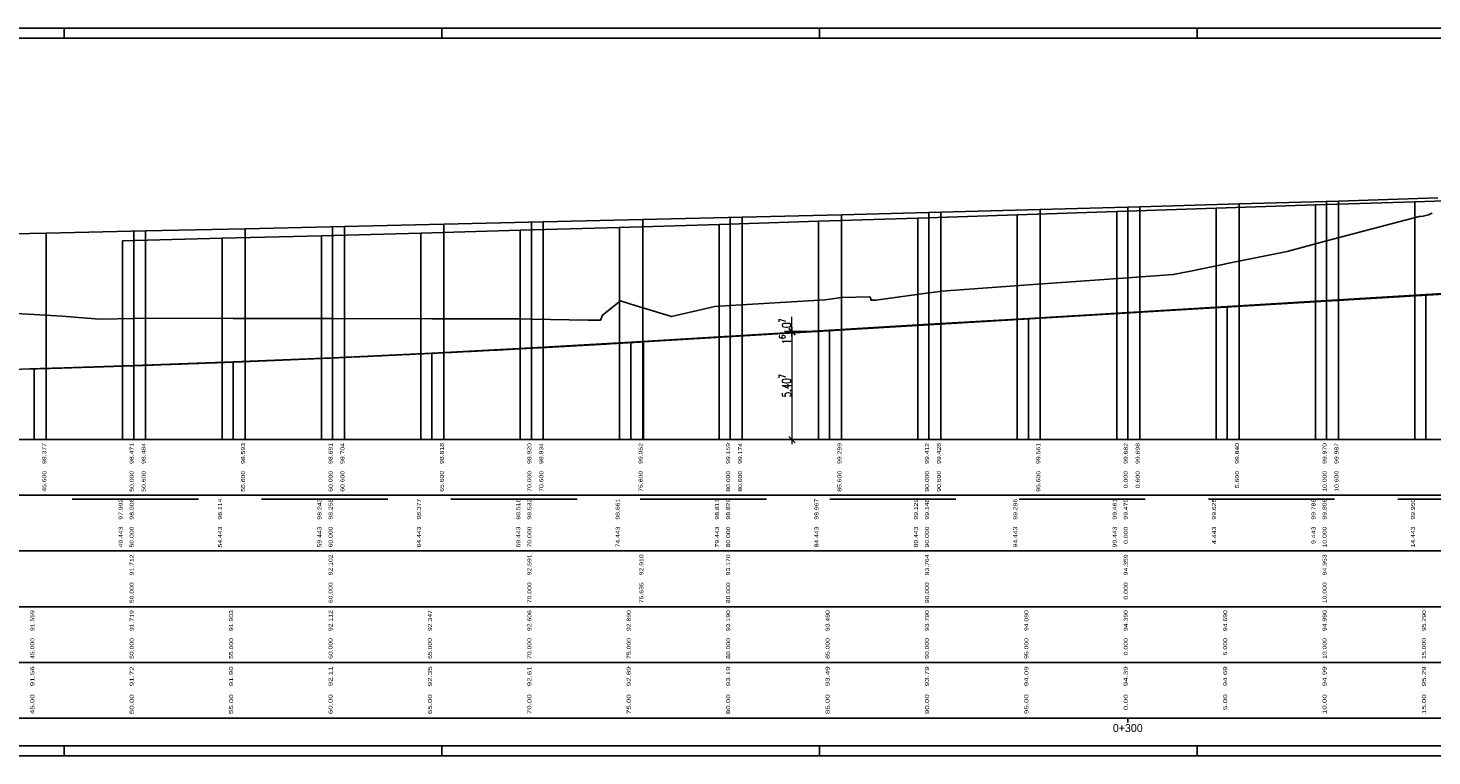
# Model space of a CAD drawing. Header units: metres. Extents: x 3458045 to 3462392, y 5482308 to 5484762.
# Tile 445 of 458: x 3461204 to 3461274, y 5484220 to 5484257. Entities that reach past the tile are written whole.
import ezdxf
from ezdxf.enums import TextEntityAlignment as Align

# ---------------------------------------------------------------- set-up
doc = ezdxf.new("R2010")
doc.units = ezdxf.units.M
doc.header["$PDMODE"] = 3
doc.header["$PDSIZE"] = 0.1
doc.linetypes.add('AUSGEZOGEN', pattern=[2, 1, 1])
doc.linetypes.add('VERDECKT', pattern=[9.525, 6.35, -3.175])
doc.layers.get('0').update_dxf_attribs({"linetype": 'CONTINUOUS'})
doc.layers.get('DEFPOINTS').update_dxf_attribs({"linetype": 'CONTINUOUS'})
for name, color, linetype in [('0000000___LAENG_01_Standard', 1, 'CONTINUOUS'), ('SP_VERM', 1, 'CONTINUOUS'), ('STRAB_BW-Axe_LU-MA_100_100_Neu', 1, 'CONTINUOUS')]:
    doc.layers.add(name, color=color, linetype=linetype)
doc.layers.add('SP_Höhenplan-Beschriftung-Linien', color=2, linetype='CONTINUOUS', lineweight=25)
doc.styles.add('SP_F', font='romans.shx', dxfattribs={"width": 0.7, "bigfont": 'sp_f.shx'})
doc.styles.add('TS001', font='Card001.shx', dxfattribs={"height": 0.2})
doc.dimstyles.new('SOFI18$0', dxfattribs={"dimtxt": 1.8, "dimasz": 0.18, "dimexe": 0.9, "dimexo": 0.625, "dimgap": 0.486, "dimtad": 1, "dimdec": 3, "dimrnd": 0.001, "dimzin": 1, "dimdsep": 46, "dimtxsty": 'SP_F', "dimblk1": 'SOF_BEMSTR1', "dimblk2": 'SOF_BEMSTR2', "dimsah": 1, "dimcen": 1.8, "dimse1": 1, "dimse2": 1, "dimclrd": 1, "dimclre": 1, "dimclrt": 7, "dimaunit": 2, "dimazin": 0, "dimtfac": 1, "dimtdec": 3, "dimtmove": 0, "dimatfit": 3, "dimfxl": 1, "dimtolj": 1, "dimtzin": 0, "dimlwd": 0, "dimlwe": 0, "dimarcsym": 0})

# ---------------------------------------------------------------- blocks, each defined once
blk = doc.blocks.new('SOF_BEMSTR2')
at = {"color": 0, "linetype": 'ByBlock', "lineweight": -2}
for p, q in [((0, -20), (0, 8.5)), ((-5, 0), (5, 0)), ((3.535, 3.535), (-3.535, -3.535))]:
    blk.add_line(p, q, dxfattribs=at)
blk = doc.blocks.new('SOF_BEMSTR1')
at = {"color": 0, "linetype": 'ByBlock', "lineweight": -2}
for p, q in [((0, 20), (0, -8.5)), ((-5, 0), (5, 0)), ((3.535, 3.535), (-3.535, -3.535))]:
    blk.add_line(p, q, dxfattribs=at)
blk = doc.blocks.new('*D389')
at = {"layer": 'DEFPOINTS', "color": 0, "linetype": 'AUSGEZOGEN', "transparency": 16777216}
for p in [(3461243.3, 5484241.401), (3461242.295, 5484235.994), (3461243.3, 5484235.994)]:
    blk.add_point(p, dxfattribs=at)
at = {"layer": 'SP_VERM', "color": 1, "linetype": 'AUSGEZOGEN', "lineweight": 0, "transparency": 16777216}
blk.add_line((3461242.295, 5484241.356), (3461242.295, 5484236.039), dxfattribs=at)
at = {"layer": 'SP_VERM', "color": 1, "linetype": 'AUSGEZOGEN', "lineweight": 0, "transparency": 16777216, "xscale": 0.0450000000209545, "yscale": 0.0450000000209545, "zscale": 0.0450000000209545}
for name, p, rotation in [('SOF_BEMSTR2', (3461242.295, 5484241.401), 90), ('SOF_BEMSTR1', (3461242.295, 5484235.994), 270)]:
    blk.add_blockref(name, p, dxfattribs=dict(at, rotation=rotation))
at = {"layer": 'SP_VERM', "color": 7, "linetype": 'AUSGEZOGEN', "transparency": 16777216, "insert": (3461241.948, 5484238.697), "char_height": 0.45, "attachment_point": 5, "rotation": 90, "style": 'SP_F'}
blk.add_mtext('\\A1;\\A1;5.40{\\H.7x;\\S7^ ;}', dxfattribs=at)
blk = doc.blocks.new('*D390')
at = {"layer": 'DEFPOINTS', "color": 0, "linetype": 'AUSGEZOGEN', "transparency": 16777216}
for p in [(3461242.295, 5484241.401), (3461243.3, 5484241.417), (3461243.3, 5484241.401)]:
    blk.add_point(p, dxfattribs=at)
at = {"layer": 'SP_VERM', "color": 1, "linetype": 'AUSGEZOGEN', "lineweight": 0, "transparency": 16777216}
for p, q in [((3461242.295, 5484241.462), (3461242.295, 5484241.507)), ((3461242.295, 5484241.417), (3461242.295, 5484241.401)), ((3461242.295, 5484241.356), (3461242.295, 5484240.722))]:
    blk.add_line(p, q, dxfattribs=at)
at = {"layer": 'SP_VERM', "color": 1, "linetype": 'AUSGEZOGEN', "lineweight": 0, "transparency": 16777216, "xscale": 0.0450000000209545, "yscale": 0.0450000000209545, "zscale": 0.0450000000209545}
for name, p, rotation in [('SOF_BEMSTR1', (3461242.295, 5484241.417), 270), ('SOF_BEMSTR2', (3461242.295, 5484241.401), 90)]:
    blk.add_blockref(name, p, dxfattribs=dict(at, rotation=rotation))
at = {"layer": 'SP_VERM', "color": 7, "linetype": 'AUSGEZOGEN', "transparency": 16777216, "insert": (3461241.948, 5484241.016), "char_height": 0.45, "attachment_point": 5, "rotation": 90, "style": 'SP_F'}
blk.add_mtext('\\A1;\\A1;1{\\H.7x;\\S6^ ;}', dxfattribs=at)
blk = doc.blocks.new('*D391')
at = {"layer": 'DEFPOINTS', "color": 0, "linetype": 'AUSGEZOGEN', "transparency": 16777216}
for p in [(3461242.295, 5484241.424), (3461243.3, 5484241.424), (3461243.3, 5484241.417)]:
    blk.add_point(p, dxfattribs=at)
at = {"layer": 'SP_VERM', "color": 1, "linetype": 'AUSGEZOGEN', "lineweight": 0, "transparency": 16777216}
for p, q in [((3461242.295, 5484241.469), (3461242.295, 5484242.159)), ((3461242.295, 5484241.417), (3461242.295, 5484241.424)), ((3461242.295, 5484241.372), (3461242.295, 5484241.327))]:
    blk.add_line(p, q, dxfattribs=at)
at = {"layer": 'SP_VERM', "color": 1, "linetype": 'AUSGEZOGEN', "lineweight": 0, "transparency": 16777216, "xscale": 0.0450000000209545, "yscale": 0.0450000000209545, "zscale": 0.0450000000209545}
for name, p, rotation in [('SOF_BEMSTR1', (3461242.295, 5484241.424), 270), ('SOF_BEMSTR2', (3461242.295, 5484241.417), 90)]:
    blk.add_blockref(name, p, dxfattribs=dict(at, rotation=rotation))
at = {"layer": 'SP_VERM', "color": 7, "linetype": 'AUSGEZOGEN', "transparency": 16777216, "insert": (3461241.948, 5484241.836), "char_height": 0.45, "attachment_point": 5, "rotation": 90, "style": 'SP_F'}
blk.add_mtext('\\A1;\\A1;0{\\H.7x;\\S7^ ;}', dxfattribs=at)

msp = doc.modelspace()

# ---------------------------------------------------------------- linework, layer by layer
at = {"layer": '0000000___LAENG_01_Standard'}
for p, q in [((3461269.1844, 5484247.9633), (3461269.1844, 5484235.9936)), ((3461269.7845, 5484247.9809), (3461269.7845, 5484235.9936)), ((3461273.6272, 5484247.944), (3461273.6272, 5484235.9936)), ((3461244.7845, 5484247.2928), (3461244.7845, 5484235.9936)), ((3461249.1844, 5484247.4061), (3461249.1844, 5484235.9936)), ((3461249.7845, 5484247.4215), (3461249.7845, 5484235.9936)), ((3461253.6272, 5484247.2893), (3461253.6272, 5484235.9936)), ((3461254.7845, 5484247.5544), (3461254.7845, 5484235.9936)), ((3461258.6272, 5484247.4545), (3461258.6272, 5484235.9936)), ((3461259.1844, 5484247.6752), (3461259.1844, 5484235.9936)), ((3461259.7845, 5484247.6917), (3461259.7845, 5484235.9936)), ((3461263.6272, 5484247.6183), (3461263.6272, 5484235.9936)), ((3461264.7845, 5484247.8338), (3461264.7845, 5484235.9936)), ((3461268.6272, 5484247.7814), (3461268.6272, 5484235.9936)), ((3461214.7845, 5484246.5868), (3461214.7845, 5484235.9936)), ((3461219.1844, 5484246.6846), (3461219.1844, 5484235.9936)), ((3461219.7845, 5484246.6979), (3461219.7845, 5484235.9936)), ((3461224.7845, 5484246.8113), (3461224.7845, 5484235.9936)), ((3461229.1844, 5484246.9133), (3461229.1844, 5484235.9936)), ((3461229.7845, 5484246.9272), (3461229.7845, 5484235.9936)), ((3461233.6272, 5484246.6545), (3461233.6272, 5484235.9936)), ((3461234.7845, 5484247.0459), (3461234.7845, 5484235.9936)), ((3461238.6272, 5484246.8049), (3461238.6272, 5484235.9936)), ((3461239.1844, 5484247.153), (3461239.1844, 5484235.9936)), ((3461239.7845, 5484247.1676), (3461239.7845, 5484235.9936)), ((3461243.6272, 5484246.9609), (3461243.6272, 5484235.9936)), ((3461248.6272, 5484247.1228), (3461248.6272, 5484235.9936)), ((3461204.7845, 5484246.3702), (3461204.7845, 5484235.9936)), ((3461208.6272, 5484245.9858), (3461208.6272, 5484235.9936)), ((3461209.1844, 5484246.4647), (3461209.1844, 5484235.9936)), ((3461209.7845, 5484246.4776), (3461209.7845, 5484235.9936)), ((3461213.6272, 5484246.108), (3461213.6272, 5484235.9936)), ((3461218.6272, 5484246.2362), (3461218.6272, 5484235.9936)), ((3461223.6272, 5484246.3702), (3461223.6272, 5484235.9936)), ((3461228.6272, 5484246.5096), (3461228.6272, 5484235.9936)), ((3461274.1844, 5484243.2837), (3461274.1844, 5484235.9936)), ((3461264.1844, 5484242.6837), (3461264.1844, 5484235.9936)), ((3461254.1844, 5484242.0837), (3461254.1844, 5484235.9936)), ((3461234.1844, 5484240.8839), (3461234.1844, 5484235.9936)), ((3461234.819, 5484240.9038), (3461234.819, 5484235.9936)), ((3461244.1844, 5484241.4837), (3461244.1844, 5484235.9936)), ((3461224.1844, 5484240.3403), (3461224.1844, 5484235.9936)), ((3461204.1844, 5484239.553), (3461204.1844, 5484235.9936)), ((3461214.1844, 5484239.8966), (3461214.1844, 5484235.9936))]:
    msp.add_line(p, q, dxfattribs=at)
at = {"layer": '0000000___LAENG_01_Standard', "color": 2}
for p, q in [((3460950.1844, 5484235.9936), (3461680.1844, 5484235.9936)), ((3461680.1844, 5484235.9936), (3460950.1844, 5484235.9936)), ((3460950.1844, 5484233.1936), (3461680.1844, 5484233.1936)), ((3461680.1844, 5484233.1936), (3460950.1844, 5484233.1936)), ((3460950.1844, 5484230.3936), (3461680.1844, 5484230.3936)), ((3461680.1844, 5484230.3936), (3460950.1844, 5484230.3936)), ((3460950.1844, 5484227.5936), (3461680.1844, 5484227.5936)), ((3461680.1844, 5484227.5936), (3460950.1844, 5484227.5936)), ((3460950.1844, 5484224.7936), (3461680.1844, 5484224.7936)), ((3461680.1844, 5484224.7936), (3460950.1844, 5484224.7936)), ((3460950.1844, 5484221.9936), (3461680.1844, 5484221.9936)), ((3461259.1844, 5484221.9936), (3461259.1844, 5484221.7736))]:
    msp.add_line(p, q, dxfattribs=at)
at = {"layer": '0000000___LAENG_01_Standard', "color": 10, "flags": 128}
msp.add_lwpolyline([(3461203.8619, 5484239.5386), (3461203.9619, 5484239.5415), (3461204.0619, 5484239.5444), (3461204.1619, 5484239.5473), (3461204.2619, 5484239.5502), (3461204.3619, 5484239.5531), (3461204.4619, 5484239.556), (3461204.5619, 5484239.559), (3461204.6619, 5484239.5619), (3461204.7619, 5484239.5649), (3461204.8619, 5484239.5679), (3461204.9619, 5484239.5708), (3461205.0619, 5484239.5738), (3461205.1619, 5484239.5768), (3461205.2619, 5484239.5798), (3461205.3619, 5484239.5829), (3461205.4619, 5484239.5859), (3461205.5619, 5484239.5889), (3461205.6619, 5484239.592), (3461205.7619, 5484239.595), (3461205.8619, 5484239.5981), (3461205.9619, 5484239.6012), (3461206.0619, 5484239.6043), (3461206.1619, 5484239.6074), (3461206.2619, 5484239.6105), (3461206.3619, 5484239.6136), (3461206.4619, 5484239.6167), (3461206.5619, 5484239.6199), (3461206.6619, 5484239.623), (3461206.7619, 5484239.6262), (3461206.8619, 5484239.6293), (3461206.9619, 5484239.6325), (3461207.0619, 5484239.6357), (3461207.1619, 5484239.6389), (3461207.2619, 5484239.6421), (3461207.3619, 5484239.6453), (3461207.4619, 5484239.6485), (3461207.5619, 5484239.6518), (3461207.6619, 5484239.655), (3461207.7619, 5484239.6583), (3461207.8619, 5484239.6616), (3461207.9619, 5484239.6648), (3461208.0619, 5484239.6681), (3461208.1619, 5484239.6714), (3461208.2619, 5484239.6747), (3461208.3619, 5484239.678), (3461208.4619, 5484239.6814), (3461208.5619, 5484239.6847), (3461208.6619, 5484239.688), (3461208.7619, 5484239.6914), (3461208.8619, 5484239.6948), (3461208.9619, 5484239.6981), (3461209.0619, 5484239.7015), (3461209.1619, 5484239.7049), (3461209.2619, 5484239.7083), (3461209.3619, 5484239.7117), (3461209.4619, 5484239.7152), (3461209.5619, 5484239.7186), (3461209.6619, 5484239.7221), (3461209.7619, 5484239.7255), (3461209.8619, 5484239.729), (3461209.9619, 5484239.7324), (3461210.0619, 5484239.7359), (3461210.1619, 5484239.7394), (3461210.2619, 5484239.7429), (3461210.3619, 5484239.7464), (3461210.4619, 5484239.75), (3461210.5619, 5484239.7535), (3461210.6619, 5484239.757), (3461210.7619, 5484239.7606), (3461210.8619, 5484239.7642), (3461210.9619, 5484239.7677), (3461211.0619, 5484239.7713), (3461211.1619, 5484239.7749), (3461211.2619, 5484239.7785), (3461211.3619, 5484239.7821), (3461211.4619, 5484239.7858), (3461211.5619, 5484239.7894), (3461211.6619, 5484239.793), (3461211.7619, 5484239.7967), (3461211.8619, 5484239.8004), (3461211.9619, 5484239.804), (3461212.0619, 5484239.8077), (3461212.1619, 5484239.8114), (3461212.2619, 5484239.8151), (3461212.3619, 5484239.8188), (3461212.4619, 5484239.8225), (3461212.5619, 5484239.8263), (3461212.6619, 5484239.83), (3461212.7619, 5484239.8338), (3461212.8619, 5484239.8375), (3461212.9619, 5484239.8413), (3461213.0619, 5484239.8451), (3461213.1619, 5484239.8489), (3461213.2619, 5484239.8527), (3461213.3619, 5484239.8565), (3461213.4619, 5484239.8603), (3461213.5619, 5484239.8642), (3461213.6619, 5484239.868), (3461213.7619, 5484239.8718), (3461213.8619, 5484239.8757), (3461213.9619, 5484239.8796), (3461214.0619, 5484239.8835), (3461214.1619, 5484239.8874), (3461214.2619, 5484239.8913), (3461214.3619, 5484239.8952), (3461214.4619, 5484239.8991), (3461214.5619, 5484239.903), (3461214.6619, 5484239.907), (3461214.7619, 5484239.9109), (3461214.8619, 5484239.9149), (3461214.9619, 5484239.9188), (3461215.0619, 5484239.9228), (3461215.1619, 5484239.9268), (3461215.2619, 5484239.9308), (3461215.3619, 5484239.9348), (3461215.4619, 5484239.9388), (3461215.5619, 5484239.9429), (3461215.6619, 5484239.9469), (3461215.7619, 5484239.951), (3461215.8619, 5484239.955), (3461215.9619, 5484239.9591), (3461216.0619, 5484239.9632), (3461216.1619, 5484239.9673), (3461216.2619, 5484239.9714), (3461216.3619, 5484239.9755), (3461216.4619, 5484239.9796), (3461216.5619, 5484239.9837), (3461216.6619, 5484239.9879), (3461216.7619, 5484239.992), (3461216.8619, 5484239.9962), (3461216.9619, 5484240.0003), (3461217.0619, 5484240.0045), (3461217.1619, 5484240.0087), (3461217.2619, 5484240.0129), (3461217.3619, 5484240.0171), (3461217.4619, 5484240.0213), (3461217.5619, 5484240.0256), (3461217.6619, 5484240.0298), (3461217.7619, 5484240.0341), (3461217.8619, 5484240.0383), (3461217.9619, 5484240.0426), (3461218.0619, 5484240.0469), (3461218.1619, 5484240.0511), (3461218.2619, 5484240.0554), (3461218.3619, 5484240.0597), (3461218.4619, 5484240.0641), (3461218.5619, 5484240.0684), (3461218.6619, 5484240.0727), (3461218.7619, 5484240.0771), (3461218.8619, 5484240.0814), (3461218.9619, 5484240.0858), (3461219.0619, 5484240.0902), (3461219.1619, 5484240.0946), (3461219.2619, 5484240.099), (3461219.3619, 5484240.1034), (3461219.4619, 5484240.1078), (3461219.5619, 5484240.1122), (3461219.6619, 5484240.1167), (3461219.7619, 5484240.1211), (3461219.8619, 5484240.1256), (3461219.9619, 5484240.13), (3461220.0619, 5484240.1345), (3461220.1619, 5484240.139), (3461220.2619, 5484240.1435), (3461220.3619, 5484240.148), (3461220.4619, 5484240.1525), (3461220.5619, 5484240.157), (3461220.6619, 5484240.1616), (3461220.7619, 5484240.1661), (3461220.8619, 5484240.1707), (3461220.9619, 5484240.1752), (3461221.0619, 5484240.1798), (3461221.1619, 5484240.1844), (3461221.2619, 5484240.189), (3461221.3619, 5484240.1936), (3461221.4619, 5484240.1982), (3461221.5619, 5484240.2028), (3461221.6619, 5484240.2075), (3461221.7619, 5484240.2121), (3461221.8619, 5484240.2168), (3461221.9619, 5484240.2214), (3461222.0619, 5484240.2261), (3461222.1619, 5484240.2308), (3461222.2619, 5484240.2355), (3461222.3619, 5484240.2402), (3461222.4619, 5484240.2449), (3461222.5619, 5484240.2496), (3461222.6619, 5484240.2544), (3461222.7619, 5484240.2591), (3461222.8619, 5484240.2639), (3461222.9619, 5484240.2686), (3461223.0619, 5484240.2734), (3461223.1619, 5484240.2782), (3461223.2619, 5484240.283), (3461223.3619, 5484240.2878), (3461223.4619, 5484240.2926), (3461223.5619, 5484240.2974), (3461223.6619, 5484240.3023), (3461223.7619, 5484240.3071), (3461223.8619, 5484240.312), (3461223.9619, 5484240.3168), (3461224.0619, 5484240.3217), (3461224.1619, 5484240.3266), (3461224.2619, 5484240.3315), (3461224.3619, 5484240.3364), (3461224.4619, 5484240.3413), (3461224.5619, 5484240.3462), (3461224.6619, 5484240.3511), (3461224.7619, 5484240.3561), (3461224.8619, 5484240.361), (3461224.9619, 5484240.366), (3461225.0619, 5484240.371), (3461225.1619, 5484240.3759), (3461225.2619, 5484240.3809), (3461225.3619, 5484240.3859), (3461225.4619, 5484240.391), (3461225.5619, 5484240.396), (3461225.6619, 5484240.401), (3461225.7619, 5484240.4061), (3461225.8619, 5484240.4111), (3461225.9619, 5484240.4162), (3461226.0619, 5484240.4212), (3461226.1619, 5484240.4263), (3461226.2619, 5484240.4314), (3461226.3619, 5484240.4365), (3461226.4619, 5484240.4416), (3461226.5619, 5484240.4467), (3461226.6619, 5484240.4519), (3461226.7619, 5484240.457), (3461226.8619, 5484240.4622), (3461226.9619, 5484240.4673), (3461227.0619, 5484240.4725), (3461227.1619, 5484240.4777), (3461227.2619, 5484240.4829), (3461227.3619, 5484240.4881), (3461227.4619, 5484240.4933), (3461227.5619, 5484240.4985), (3461227.6619, 5484240.5037), (3461227.7619, 5484240.509), (3461227.8619, 5484240.5142), (3461227.9619, 5484240.5195), (3461228.0619, 5484240.5247), (3461228.1619, 5484240.53), (3461228.2619, 5484240.5353), (3461228.3619, 5484240.5406), (3461228.4619, 5484240.5459), (3461228.5619, 5484240.5512), (3461228.6619, 5484240.5566), (3461228.7619, 5484240.5619), (3461228.8619, 5484240.5673), (3461228.9619, 5484240.5726), (3461229.0619, 5484240.578), (3461229.1619, 5484240.5834), (3461229.2619, 5484240.5888), (3461229.3619, 5484240.5942), (3461229.4619, 5484240.5996), (3461229.5619, 5484240.605), (3461229.6619, 5484240.6104), (3461229.7619, 5484240.6158), (3461229.8619, 5484240.6213), (3461229.9619, 5484240.6268), (3461230.0619, 5484240.6322), (3461230.1619, 5484240.6377), (3461230.2619, 5484240.6432), (3461230.3619, 5484240.6487), (3461230.4619, 5484240.6542), (3461230.5619, 5484240.6597), (3461230.6619, 5484240.6652), (3461230.7619, 5484240.6708), (3461230.8619, 5484240.6763), (3461230.9619, 5484240.6819), (3461231.0619, 5484240.6874), (3461231.1619, 5484240.693), (3461231.2619, 5484240.6986), (3461231.3619, 5484240.7042), (3461231.4619, 5484240.7098), (3461231.5619, 5484240.7154), (3461231.6619, 5484240.7211), (3461231.7619, 5484240.7267), (3461231.8619, 5484240.7323), (3461231.9619, 5484240.738), (3461232.0619, 5484240.7437), (3461232.1619, 5484240.7493), (3461232.2619, 5484240.755), (3461232.3619, 5484240.7607), (3461232.4619, 5484240.7664), (3461232.5619, 5484240.7721), (3461232.6619, 5484240.7779), (3461232.7619, 5484240.7836), (3461232.8619, 5484240.7893), (3461232.9619, 5484240.7951), (3461233.0619, 5484240.8009), (3461233.1619, 5484240.8066), (3461233.2619, 5484240.8124), (3461233.3619, 5484240.8182), (3461233.4619, 5484240.824), (3461233.5619, 5484240.8298), (3461233.6619, 5484240.8357), (3461233.7619, 5484240.8415), (3461233.8619, 5484240.8473), (3461233.9619, 5484240.8532), (3461234.0619, 5484240.8591), (3461234.1619, 5484240.8649), (3461234.2619, 5484240.8708), (3461234.3619, 5484240.8767), (3461234.4619, 5484240.8826), (3461234.5619, 5484240.8885), (3461234.6619, 5484240.8945), (3461234.7619, 5484240.9004), (3461234.819, 5484240.9038), (3461420.9889, 5484251.9708)], dxfattribs=at)
at = {"layer": '0000000___LAENG_01_Standard', "color": 40, "flags": 128}
msp.add_lwpolyline([(3461199.7845, 5484246.2641), (3461204.7845, 5484246.3702), (3461209.7845, 5484246.4776), (3461214.7845, 5484246.5868), (3461219.7845, 5484246.6979), (3461224.7845, 5484246.8113), (3461229.7845, 5484246.9272), (3461234.7845, 5484247.0459), (3461239.7845, 5484247.1676), (3461244.7845, 5484247.2928), (3461249.7845, 5484247.4215), (3461254.7845, 5484247.5544), (3461259.7845, 5484247.6917), (3461264.7845, 5484247.8338), (3461269.7845, 5484247.9809), (3461274.7845, 5484248.1331)], dxfattribs=at)
at = {"layer": '0000000___LAENG_01_Standard', "color": 160, "flags": 128}
msp.add_lwpolyline([(3461208.6272, 5484245.9858), (3461213.6272, 5484246.108), (3461218.6272, 5484246.2362), (3461223.6272, 5484246.3702), (3461228.6272, 5484246.5096), (3461233.6272, 5484246.6545), (3461238.6272, 5484246.8049), (3461243.6272, 5484246.9609), (3461248.6272, 5484247.1228), (3461253.6272, 5484247.2893), (3461258.6272, 5484247.4545), (3461263.6272, 5484247.6183), (3461268.6272, 5484247.7814), (3461273.6272, 5484247.944), (3461278.6272, 5484248.1068)], dxfattribs=at)
at = {"layer": '0000000___LAENG_01_Standard', "color": 39, "flags": 128}
msp.add_lwpolyline([(3461199.1844, 5484242.5505), (3461204.1844, 5484242.2757), (3461205.5877, 5484242.1985), (3461207.2462, 5484242.0635), (3461207.5222, 5484242.0408), (3461209.1844, 5484242.0797), (3461209.4943, 5484242.087), (3461214.1844, 5484242.0804), (3461219.1844, 5484242.0733), (3461224.1844, 5484242.0663), (3461228.6379, 5484242.06), (3461229.1844, 5484242.0494), (3461232.0461, 5484241.9936), (3461232.1108, 5484241.9936), (3461232.4734, 5484241.9936), (3461232.6414, 5484241.9936), (3461232.6644, 5484241.9936), (3461232.7573, 5484242.2443), (3461233.6647, 5484242.9648), (3461234.1844, 5484242.805), (3461236.2348, 5484242.1743), (3461238.4099, 5484242.6781), (3461239.1844, 5484242.7256), (3461243.9725, 5484243.0193), (3461244.1844, 5484243.0482), (3461244.8201, 5484243.1348), (3461246.219, 5484243.1643), (3461246.2361, 5484243.1119), (3461246.2771, 5484242.9936), (3461246.2897, 5484242.9936), (3461246.505, 5484242.9936), (3461249.1844, 5484243.3626), (3461249.3485, 5484243.3852), (3461249.8362, 5484243.4575), (3461254.1844, 5484243.7673), (3461259.1844, 5484244.1236), (3461261.4719, 5484244.2866), (3461262.3421, 5484244.4602), (3461264.0501, 5484244.812), (3461264.1844, 5484244.8392), (3461267.2062, 5484245.4511), (3461269.1844, 5484245.9729), (3461273.8362, 5484247.1997), (3461273.9178, 5484247.2109), (3461274.036, 5484247.2276), (3461274.1705, 5484247.2527), (3461274.1844, 5484247.2563), (3461274.3039, 5484247.2869), (3461274.4181, 5484247.3292), (3461274.4984, 5484247.377)], dxfattribs=at)
at = {"layer": '0000000___LAENG_01_Standard', "color": 3, "flags": 128}
msp.add_lwpolyline([(3461199.1844, 5484239.4186), (3461204.1844, 5484239.553), (3461209.1844, 5484239.7123), (3461214.1844, 5484239.8966), (3461219.1844, 5484240.106), (3461224.1844, 5484240.3403), (3461229.1844, 5484240.5996), (3461234.1844, 5484240.8839), (3461239.1844, 5484241.1837), (3461244.1844, 5484241.4837), (3461249.1844, 5484241.7837), (3461254.1844, 5484242.0837), (3461259.1844, 5484242.3837), (3461264.1844, 5484242.6837), (3461269.1844, 5484242.9837), (3461274.1844, 5484243.2837), (3461279.1844, 5484243.5837)], dxfattribs=at)
at = {"layer": 'SP_Höhenplan-Beschriftung-Linien', "color": 251, "linetype": 'VERDECKT'}
msp.add_line((3461717.2664, 5484232.9936), (3460947.2664, 5484232.9936), dxfattribs=at)
at = {"layer": 'STRAB_BW-Axe_LU-MA_100_100_Neu', "color": 4}
for p, q in [((3461205.6844, 5484256.6718), (3461205.6844, 5484256.1718)), ((3461224.6844, 5484256.6718), (3461224.6844, 5484256.1718)), ((3461243.6844, 5484256.6718), (3461243.6844, 5484256.1718)), ((3461262.6844, 5484256.6718), (3461262.6844, 5484256.1718)), ((3461205.6844, 5484220.0936), (3461205.6844, 5484220.5936)), ((3461224.6844, 5484220.0936), (3461224.6844, 5484220.5936)), ((3461243.6844, 5484220.0936), (3461243.6844, 5484220.5936)), ((3461262.6844, 5484220.0936), (3461262.6844, 5484220.5936))]:
    msp.add_line(p, q, dxfattribs=at)
at = {"layer": 'STRAB_BW-Axe_LU-MA_100_100_Neu', "color": 4, "flags": 128}
msp.add_lwpolyline([(3460947.6844, 5484220.0936), (3461699.6844, 5484220.0936), (3461699.6844, 5484256.6718), (3460947.6844, 5484256.6718), (3460947.6844, 5484220.0936)], close=True, dxfattribs=at)
at = {"layer": 'STRAB_BW-Axe_LU-MA_100_100_Neu', "color": 6, "flags": 128}
msp.add_lwpolyline([(3460949.6844, 5484220.5936), (3461699.1844, 5484220.5936), (3461699.1844, 5484256.1718), (3460949.6844, 5484256.1718), (3460949.6844, 5484220.5936)], close=True, dxfattribs=at)

# ---------------------------------------------------------------- texts
at = {"layer": '0000000___LAENG_01_Standard', "style": 'TS001'}
for s, width, p, p2 in [('98.377', 1.551136, (3461204.7845, 5484234.7686), (3461204.7845, 5484235.8186)), ('98.471', 1.65121, (3461209.1844, 5484234.7686), (3461209.1844, 5484235.8186)), ('98.484', 1.587209, (3461209.7845, 5484234.7686), (3461209.7845, 5484235.8186)), ('98.593', 1.685185, (3461214.7845, 5484234.7686), (3461214.7845, 5484235.8186)), ('98.691', 1.78821, (3461219.1844, 5484234.7686), (3461219.1844, 5484235.8186)), ('98.704', 1.545283, (3461219.7845, 5484234.7686), (3461219.7845, 5484235.8186)), ('98.818', 1.780435, (3461224.7845, 5484234.7686), (3461224.7845, 5484235.8186)), ('98.920', 1.644578, (3461229.1844, 5484234.7686), (3461229.1844, 5484235.8186)), ('98.934', 1.657895, (3461229.7845, 5484234.7686), (3461229.7845, 5484235.8186)), ('99.052', 1.638, (3461234.7845, 5484234.7686), (3461234.7845, 5484235.8186)), ('99.159', 1.78821, (3461239.1844, 5484234.7686), (3461239.1844, 5484235.8186)), ('99.174', 1.671429, (3461239.7845, 5484234.7686), (3461239.7845, 5484235.8186)), ('99.299', 1.692149, (3461244.7845, 5484234.7686), (3461244.7845, 5484235.8186)), ('99.412', 1.727848, (3461249.1844, 5484234.7686), (3461249.1844, 5484235.8186)), ('99.428', 1.625, (3461249.7845, 5484234.7686), (3461249.7845, 5484235.8186)), ('99.561', 1.772727, (3461254.7845, 5484234.7686), (3461254.7845, 5484235.8186)), ('99.682', 1.678279, (3461259.1844, 5484234.7686), (3461259.1844, 5484235.8186)), ('99.698', 1.70625, (3461259.7845, 5484234.7686), (3461259.7845, 5484235.8186)), ('99.840', 1.618577, (3461264.7845, 5484234.7686), (3461264.7845, 5484235.8186)), ('99.970', 1.612205, (3461269.1844, 5484234.7686), (3461269.1844, 5484235.8186)), ('99.987', 1.625, (3461269.7845, 5484234.7686), (3461269.7845, 5484235.8186)), ('45.600', 1.557034, (3461204.7845, 5484233.3686), (3461204.7845, 5484234.4186)), ('50.000', 1.551136, (3461209.1844, 5484233.3686), (3461209.1844, 5484234.4186)), ('50.600', 1.575, (3461209.7845, 5484233.3686), (3461209.7845, 5484234.4186)), ('55.600', 1.587209, (3461214.7845, 5484233.3686), (3461214.7845, 5484234.4186)), ('60.000', 1.562977, (3461219.1844, 5484233.3686), (3461219.1844, 5484234.4186)), ('60.600', 1.587209, (3461219.7845, 5484233.3686), (3461219.7845, 5484234.4186)), ('65.600', 1.599609, (3461224.7845, 5484233.3686), (3461224.7845, 5484234.4186)), ('70.000', 1.505515, (3461229.1844, 5484233.3686), (3461229.1844, 5484234.4186)), ('70.600', 1.527985, (3461229.7845, 5484233.3686), (3461229.7845, 5484234.4186)), ('75.600', 1.539474, (3461234.7845, 5484233.3686), (3461234.7845, 5484234.4186)), ('80.000', 1.562977, (3461239.1844, 5484233.3686), (3461239.1844, 5484234.4186)), ('80.600', 1.587209, (3461239.7845, 5484233.3686), (3461239.7845, 5484234.4186)), ('85.600', 1.599609, (3461244.7845, 5484233.3686), (3461244.7845, 5484234.4186)), ('90.000', 1.575, (3461249.1844, 5484233.3686), (3461249.1844, 5484234.4186)), ('90.600', 1.599609, (3461249.7845, 5484233.3686), (3461249.7845, 5484234.4186)), ('95.600', 1.612205, (3461254.7845, 5484233.3686), (3461254.7845, 5484234.4186)), ('0.000', 1.579861, (3461259.1844, 5484233.5436), (3461259.1844, 5484234.4186)), ('0.600', 1.60967, (3461259.7845, 5484233.5436), (3461259.7845, 5484234.4186)), ('5.600', 1.625, (3461264.7845, 5484233.5436), (3461264.7845, 5484234.4186)), ('10.000', 1.65121, (3461269.1844, 5484233.3686), (3461269.1844, 5484234.4186)), ('10.600', 1.678279, (3461269.7845, 5484233.3686), (3461269.7845, 5484234.4186)), ('97.992', 1.625, (3461208.6272, 5484231.9686), (3461208.6272, 5484233.0186)), ('98.006', 1.625, (3461209.1844, 5484231.9686), (3461209.1844, 5484233.0186)), ('98.114', 1.836323, (3461213.6272, 5484231.9686), (3461213.6272, 5484233.0186)), ('98.243', 1.618577, (3461218.6272, 5484231.9686), (3461218.6272, 5484233.0186)), ('98.258', 1.644578, (3461219.1844, 5484231.9686), (3461219.1844, 5484233.0186)), ('98.377', 1.551136, (3461223.6272, 5484231.9686), (3461223.6272, 5484233.0186)), ('98.516', 1.765086, (3461228.6272, 5484231.9686), (3461228.6272, 5484233.0186)), ('98.532', 1.664634, (3461229.1844, 5484231.9686), (3461229.1844, 5484233.0186)), ('98.661', 1.772727, (3461233.6272, 5484231.9686), (3461233.6272, 5484233.0186)), ('98.811', 1.887097, (3461238.6272, 5484231.9686), (3461238.6272, 5484233.0186)), ('98.829', 1.664634, (3461239.1844, 5484231.9686), (3461239.1844, 5484233.0186)), ('98.967', 1.612205, (3461243.6272, 5484231.9686), (3461243.6272, 5484233.0186)), ('99.129', 1.780435, (3461248.6272, 5484231.9686), (3461248.6272, 5484233.0186)), ('99.148', 1.742553, (3461249.1844, 5484231.9686), (3461249.1844, 5484233.0186)), ('99.296', 1.685185, (3461253.6272, 5484231.9686), (3461253.6272, 5484233.0186)), ('99.461', 1.735169, (3461258.6272, 5484231.9686), (3461258.6272, 5484233.0186)), ('99.479', 1.587209, (3461259.1844, 5484231.9686), (3461259.1844, 5484233.0186)), ('99.625', 1.65121, (3461263.6272, 5484231.9686), (3461263.6272, 5484233.0186)), ('99.788', 1.625, (3461268.6272, 5484231.9686), (3461268.6272, 5484233.0186)), ('99.806', 1.664634, (3461269.1844, 5484231.9686), (3461269.1844, 5484233.0186)), ('99.950', 1.664634, (3461273.6272, 5484231.9686), (3461273.6272, 5484233.0186)), ('49.443', 1.551136, (3461208.6272, 5484230.5686), (3461208.6272, 5484231.6186)), ('50.000', 1.551136, (3461209.1844, 5484230.5686), (3461209.1844, 5484231.6186)), ('54.443', 1.527985, (3461213.6272, 5484230.5686), (3461213.6272, 5484231.6186)), ('59.443', 1.581081, (3461218.6272, 5484230.5686), (3461218.6272, 5484231.6186)), ('60.000', 1.562977, (3461219.1844, 5484230.5686), (3461219.1844, 5484231.6186)), ('64.443', 1.539474, (3461223.6272, 5484230.5686), (3461223.6272, 5484231.6186)), ('69.443', 1.593385, (3461228.6272, 5484230.5686), (3461228.6272, 5484231.6186)), ('70.000', 1.505515, (3461229.1844, 5484230.5686), (3461229.1844, 5484231.6186)), ('74.443', 1.483696, (3461233.6272, 5484230.5686), (3461233.6272, 5484231.6186)), ('79.443', 1.533708, (3461238.6272, 5484230.5686), (3461238.6272, 5484231.6186)), ('80.000', 1.562977, (3461239.1844, 5484230.5686), (3461239.1844, 5484231.6186)), ('84.443', 1.539474, (3461243.6272, 5484230.5686), (3461243.6272, 5484231.6186)), ('89.443', 1.593385, (3461248.6272, 5484230.5686), (3461248.6272, 5484231.6186)), ('90.000', 1.575, (3461249.1844, 5484230.5686), (3461249.1844, 5484231.6186)), ('94.443', 1.551136, (3461253.6272, 5484230.5686), (3461253.6272, 5484231.6186)), ('99.443', 1.605882, (3461258.6272, 5484230.5686), (3461258.6272, 5484231.6186)), ('0.000', 1.579861, (3461259.1844, 5484230.7436), (3461259.1844, 5484231.6186)), ('4.443', 1.551136, (3461263.6272, 5484230.7436), (3461263.6272, 5484231.6186)), ('9.443', 1.617299, (3461268.6272, 5484230.7436), (3461268.6272, 5484231.6186)), ('10.000', 1.65121, (3461269.1844, 5484230.5686), (3461269.1844, 5484231.6186)), ('14.443', 1.625, (3461273.6272, 5484230.5686), (3461273.6272, 5484231.6186)), ('91.712', 1.796053, (3461209.1844, 5484229.1686), (3461209.1844, 5484230.2186)), ('92.102', 1.713389, (3461219.1844, 5484229.1686), (3461219.1844, 5484230.2186)), ('92.591', 1.75, (3461229.1844, 5484229.1686), (3461229.1844, 5484230.2186)), ('92.910', 1.742553, (3461234.819, 5484229.1686), (3461234.819, 5484230.2186)), ('93.170', 1.692149, (3461239.1844, 5484229.1686), (3461239.1844, 5484230.2186)), ('93.764', 1.581081, (3461249.1844, 5484229.1686), (3461249.1844, 5484230.2186)), ('94.359', 1.638, (3461259.1844, 5484229.1686), (3461259.1844, 5484230.2186)), ('94.953', 1.638, (3461269.1844, 5484229.1686), (3461269.1844, 5484230.2186)), ('50.000', 1.551136, (3461209.1844, 5484227.7686), (3461209.1844, 5484228.8186)), ('60.000', 1.562977, (3461219.1844, 5484227.7686), (3461219.1844, 5484228.8186)), ('70.000', 1.505515, (3461229.1844, 5484227.7686), (3461229.1844, 5484228.8186)), ('75.635', 1.581081, (3461234.819, 5484227.7686), (3461234.819, 5484228.8186)), ('80.000', 1.562977, (3461239.1844, 5484227.7686), (3461239.1844, 5484228.8186)), ('90.000', 1.575, (3461249.1844, 5484227.7686), (3461249.1844, 5484228.8186)), ('0.000', 1.579861, (3461259.1844, 5484227.9436), (3461259.1844, 5484228.8186)), ('10.000', 1.65121, (3461269.1844, 5484227.7686), (3461269.1844, 5484228.8186)), ('91.559', 1.757511, (3461204.1844, 5484226.3686), (3461204.1844, 5484227.4186)), ('91.719', 1.82, (3461209.1844, 5484226.3686), (3461209.1844, 5484227.4186)), ('91.903', 1.772727, (3461214.1844, 5484226.3686), (3461214.1844, 5484227.4186)), ('92.112', 1.852941, (3461219.1844, 5484226.3686), (3461219.1844, 5484227.4186)), ('92.347', 1.551136, (3461224.1844, 5484226.3686), (3461224.1844, 5484227.4186)), ('92.606', 1.631474, (3461229.1844, 5484226.3686), (3461229.1844, 5484227.4186)), ('92.890', 1.644578, (3461234.1844, 5484226.3686), (3461234.1844, 5484227.4186)), ('93.190', 1.780435, (3461239.1844, 5484226.3686), (3461239.1844, 5484227.4186)), ('93.490', 1.631474, (3461244.1844, 5484226.3686), (3461244.1844, 5484227.4186)), ('93.790', 1.612205, (3461249.1844, 5484226.3686), (3461249.1844, 5484227.4186)), ('94.090', 1.593385, (3461254.1844, 5484226.3686), (3461254.1844, 5484227.4186)), ('94.390', 1.631474, (3461259.1844, 5484226.3686), (3461259.1844, 5484227.4186)), ('94.690', 1.618577, (3461264.1844, 5484226.3686), (3461264.1844, 5484227.4186)), ('94.990', 1.631474, (3461269.1844, 5484226.3686), (3461269.1844, 5484227.4186)), ('95.290', 1.631474, (3461274.1844, 5484226.3686), (3461274.1844, 5484227.4186)), ('45.000', 1.533708, (3461204.1844, 5484224.9686), (3461204.1844, 5484226.0186)), ('50.000', 1.551136, (3461209.1844, 5484224.9686), (3461209.1844, 5484226.0186)), ('55.000', 1.562977, (3461214.1844, 5484224.9686), (3461214.1844, 5484226.0186)), ('60.000', 1.562977, (3461219.1844, 5484224.9686), (3461219.1844, 5484226.0186)), ('65.000', 1.575, (3461224.1844, 5484224.9686), (3461224.1844, 5484226.0186)), ('70.000', 1.505515, (3461229.1844, 5484224.9686), (3461229.1844, 5484226.0186)), ('75.000', 1.516667, (3461234.1844, 5484224.9686), (3461234.1844, 5484226.0186)), ('80.000', 1.562977, (3461239.1844, 5484224.9686), (3461239.1844, 5484226.0186)), ('85.000', 1.575, (3461244.1844, 5484224.9686), (3461244.1844, 5484226.0186)), ('90.000', 1.575, (3461249.1844, 5484224.9686), (3461249.1844, 5484226.0186)), ('95.000', 1.587209, (3461254.1844, 5484224.9686), (3461254.1844, 5484226.0186)), ('0.000', 1.579861, (3461259.1844, 5484225.1436), (3461259.1844, 5484226.0186)), ('5.000', 1.594626, (3461264.1844, 5484225.1436), (3461264.1844, 5484226.0186)), ('10.000', 1.65121, (3461269.1844, 5484224.9686), (3461269.1844, 5484226.0186)), ('15.000', 1.664634, (3461274.1844, 5484224.9686), (3461274.1844, 5484226.0186)), ('91.56', 2.096774, (3461204.1844, 5484223.5936), (3461204.1844, 5484224.5936)), ('91.72', 1.989796, (3461209.1844, 5484223.5936), (3461209.1844, 5484224.5936)), ('91.90', 2.096774, (3461214.1844, 5484223.5936), (3461214.1844, 5484224.5936)), ('92.11', 2.241379, (3461219.1844, 5484223.5936), (3461219.1844, 5484224.5936)), ('92.35', 1.930693, (3461224.1844, 5484223.5936), (3461224.1844, 5484224.5936)), ('92.61', 2.074468, (3461229.1844, 5484223.5936), (3461229.1844, 5484224.5936)), ('92.89', 1.95, (3461234.1844, 5484223.5936), (3461234.1844, 5484224.5936)), ('93.19', 2.154696, (3461239.1844, 5484223.5936), (3461239.1844, 5484224.5936)), ('93.49', 1.930693, (3461244.1844, 5484223.5936), (3461244.1844, 5484224.5936)), ('93.79', 1.902439, (3461249.1844, 5484223.5936), (3461249.1844, 5484224.5936)), ('94.09', 1.875, (3461254.1844, 5484223.5936), (3461254.1844, 5484224.5936)), ('94.39', 1.930693, (3461259.1844, 5484223.5936), (3461259.1844, 5484224.5936)), ('94.69', 1.911765, (3461264.1844, 5484223.5936), (3461264.1844, 5484224.5936)), ('94.99', 1.930693, (3461269.1844, 5484223.5936), (3461269.1844, 5484224.5936)), ('95.29', 1.930693, (3461274.1844, 5484223.5936), (3461274.1844, 5484224.5936)), ('45.00', 1.797235, (3461204.1844, 5484222.1936), (3461204.1844, 5484223.1936)), ('50.00', 1.82243, (3461209.1844, 5484222.1936), (3461209.1844, 5484223.1936)), ('55.00', 1.839623, (3461214.1844, 5484222.1936), (3461214.1844, 5484223.1936)), ('60.00', 1.839623, (3461219.1844, 5484222.1936), (3461219.1844, 5484223.1936)), ('65.00', 1.857143, (3461224.1844, 5484222.1936), (3461224.1844, 5484223.1936)), ('70.00', 1.756757, (3461229.1844, 5484222.1936), (3461229.1844, 5484223.1936)), ('75.00', 1.772727, (3461234.1844, 5484222.1936), (3461234.1844, 5484223.1936)), ('80.00', 1.839623, (3461239.1844, 5484222.1936), (3461239.1844, 5484223.1936)), ('85.00', 1.857143, (3461244.1844, 5484222.1936), (3461244.1844, 5484223.1936)), ('90.00', 1.857143, (3461249.1844, 5484222.1936), (3461249.1844, 5484223.1936)), ('95.00', 1.875, (3461254.1844, 5484222.1936), (3461254.1844, 5484223.1936)), ('0.00', 1.879518, (3461259.1844, 5484222.3936), (3461259.1844, 5484223.1936)), ('5.00', 1.902439, (3461264.1844, 5484222.3936), (3461264.1844, 5484223.1936)), ('10.00', 1.969697, (3461269.1844, 5484222.1936), (3461269.1844, 5484223.1936)), ('15.00', 1.989796, (3461274.1844, 5484222.1936), (3461274.1844, 5484223.1936))]:
    msp.add_text(s, height=0.2, rotation=90, dxfattribs=dict(at, width=width)).set_placement(p, p2, align=Align.FIT)
at = {"layer": '0000000___LAENG_01_Standard', "color": 2, "style": 'TS001', "width": 1.260776}
msp.add_text('0+300', height=0.4, dxfattribs=at).set_placement((3461258.4344, 5484221.2936), (3461259.9344, 5484221.2936), align=Align.FIT)

# ---------------------------------------------------------------- dimensions: what is measured, and where the dimension line sits
at = {"layer": 'SP_VERM', "color": 1, "linetype": 'AUSGEZOGEN'}
for base, p1, p2, text, picture, middle in [((3461242.2946, 5484241.4237), (3461243.3001, 5484241.4172), (3461243.3001, 5484241.4237), '\\A1;0{\\H.7x;\\S7^ ;}', '*D391', (3461241.9481, 5484241.8362)), ((3461242.2946, 5484235.9936), (3461243.3001, 5484241.4011), (3461243.3001, 5484235.9936), '\\A1;5.40{\\H.7x;\\S7^ ;}', '*D389', (3461241.9481, 5484238.6974))]:
    dim = msp.add_linear_dim(base=base, p1=p1, p2=p2, angle=90, text=text, dimstyle='SOFI18$0', override={"dimblk1": 'SOF_BEMSTR2', "dimblk2": 'SOF_BEMSTR1'}, dxfattribs=at)
    dim.commit()
    dim.dimension.update_dxf_attribs({"geometry": picture, "text_midpoint": middle})
dim = msp.add_linear_dim(base=(3461242.2946, 5484241.4011), p1=(3461243.3001, 5484241.4172), p2=(3461243.3001, 5484241.4011), angle=90, text='\\A1;1{\\H.7x;\\S6^ ;}', dimstyle='SOFI18$0', dxfattribs=at)
dim.commit()
dim.dimension.update_dxf_attribs({"geometry": '*D390', "text_midpoint": (3461241.9481, 5484241.0163)})

doc.saveas('drawing.dxf')
